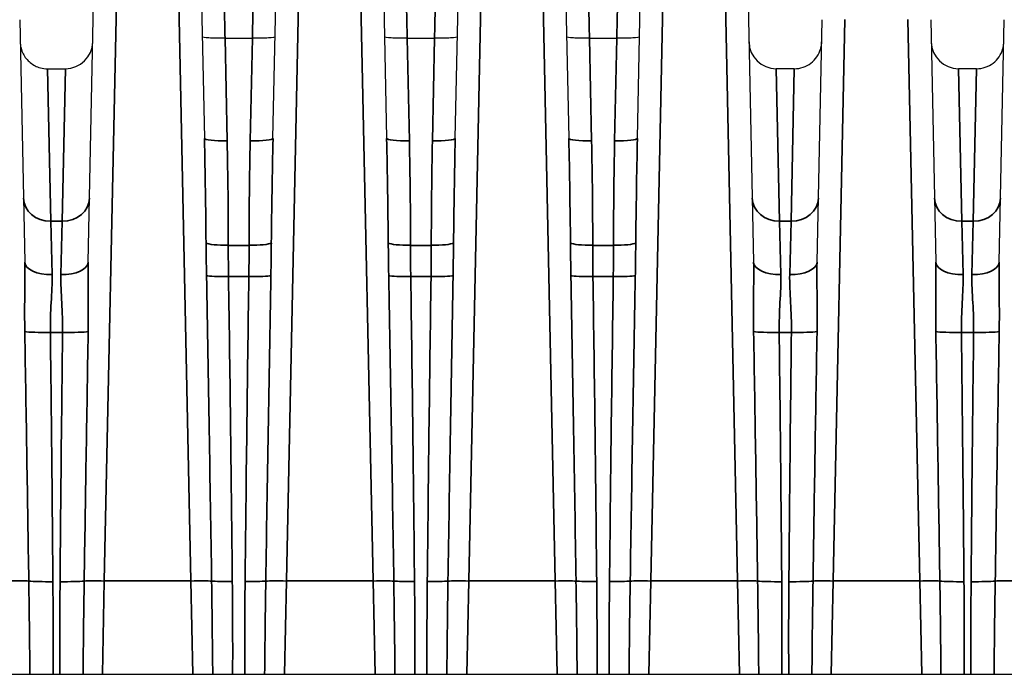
# Model space of a CAD drawing. Header units: millimetres. Extents: x 399 to 6233, y -1870 to 1602.
# Tile 620 of 656: x 5398 to 5420, y 665 to 680. Entities that reach past the tile are written whole.
import ezdxf

# ---------------------------------------------------------------- set-up
doc = ezdxf.new("R2010")
doc.units = ezdxf.units.MM
doc.layers.add('可見 (ISO)', color=7, linetype='Continuous', lineweight=25)
doc.layers.add('窄部可見 (ISO)', color=7, linetype='Continuous', lineweight=35)

msp = doc.modelspace()

# ---------------------------------------------------------------- linework, layer by layer
at = {"layer": '可見 (ISO)'}
for p, q in [((5399.832, 674.367), (5399.951, 680.047)), ((5402.321, 680.047), (5402.383, 677.082)), ((5403.889, 677.082), (5403.951, 680.047)), ((5406.321, 680.047), (5406.383, 677.082)), ((5407.889, 677.082), (5407.951, 680.047)), ((5410.321, 680.047), (5410.383, 677.082)), ((5411.889, 677.082), (5411.951, 680.047)), ((5414.321, 680.047), (5414.44, 674.367)), ((5398.329, 679.685), (5398.44, 674.367)), ((5415.832, 674.367), (5415.944, 679.685)), ((5418.329, 679.685), (5418.44, 674.367)), ((5419.832, 674.367), (5419.944, 679.685)), ((5402.837, 679.279), (5402.836, 679.279)), ((5402.837, 679.279), (5403.436, 679.279)), ((5403.436, 679.279), (5403.436, 679.279)), ((5406.837, 679.279), (5406.836, 679.279)), ((5406.837, 679.279), (5407.436, 679.279)), ((5407.436, 679.279), (5407.436, 679.279)), ((5410.837, 679.279), (5410.836, 679.279)), ((5410.837, 679.279), (5411.436, 679.279)), ((5411.436, 679.279), (5411.436, 679.279)), ((5398.939, 678.609), (5399.334, 678.609)), ((5415.334, 678.609), (5414.939, 678.609)), ((5419.334, 678.609), (5418.939, 678.609)), ((5330.636, 665.322), (5435.136, 665.322))]:
    msp.add_line(p, q, dxfattribs=at)
for centre, start, end in [((5399.334, 679.209), 270, 358.8), ((5414.939, 679.209), 181.2, 270), ((5418.939, 679.209), 181.2, 270)]:
    msp.add_arc(centre, 0.6, start, end, dxfattribs=at)
for points, knots in [([(5398.339, 679.196), (5398.339, 679.173), (5398.341, 679.15), (5398.347, 679.105), (5398.352, 679.082), (5398.368, 679.018), (5398.384, 678.977), (5398.422, 678.901), (5398.445, 678.865), (5398.498, 678.8), (5398.528, 678.77), (5398.593, 678.717), (5398.628, 678.694), (5398.703, 678.656), (5398.742, 678.64), (5398.833, 678.616), (5398.886, 678.609), (5398.939, 678.609)], [0, 0, 0, 0, 0.00692113, 0.00692113, 0.01375081, 0.01375081, 0.02679823, 0.02679823, 0.0393646, 0.0393646, 0.05193098, 0.05193098, 0.06449736, 0.06449736, 0.07706374, 0.07706374, 0.09281981, 0.09281981, 0.09281981, 0.09281981]), ([(5402.836, 679.279), (5402.704, 679.277), (5402.575, 679.278), (5402.483, 679.284), (5402.391, 679.29), (5402.337, 679.299), (5402.336, 679.31)], [0, 0, 0, 0, 0.0003900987, 0.0003900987, 0.0003900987, 0.0007801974, 0.0007801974, 0.0007801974, 0.0007801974]), ([(5403.936, 679.31), (5403.936, 679.299), (5403.881, 679.29), (5403.789, 679.284), (5403.697, 679.278), (5403.568, 679.277), (5403.436, 679.279)], [-0.0000151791, -0.0000151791, -0.0000151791, -0.0000151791, 0.0003786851, 0.0003786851, 0.0003786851, 0.0007725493, 0.0007725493, 0.0007725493, 0.0007725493]), ([(5406.836, 679.279), (5406.704, 679.277), (5406.575, 679.278), (5406.483, 679.284), (5406.391, 679.29), (5406.337, 679.299), (5406.336, 679.31)], [0, 0, 0, 0, 0.0003900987, 0.0003900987, 0.0003900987, 0.0007801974, 0.0007801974, 0.0007801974, 0.0007801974]), ([(5407.936, 679.31), (5407.936, 679.299), (5407.881, 679.29), (5407.789, 679.284), (5407.697, 679.278), (5407.568, 679.277), (5407.436, 679.279)], [-0.0000151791, -0.0000151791, -0.0000151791, -0.0000151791, 0.0003786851, 0.0003786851, 0.0003786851, 0.0007725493, 0.0007725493, 0.0007725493, 0.0007725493]), ([(5410.836, 679.279), (5410.704, 679.277), (5410.575, 679.278), (5410.483, 679.284), (5410.391, 679.29), (5410.337, 679.299), (5410.336, 679.31)], [0, 0, 0, 0, 0.0003900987, 0.0003900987, 0.0003900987, 0.0007801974, 0.0007801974, 0.0007801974, 0.0007801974]), ([(5411.936, 679.31), (5411.936, 679.299), (5411.881, 679.29), (5411.789, 679.284), (5411.697, 679.278), (5411.568, 679.277), (5411.436, 679.279)], [-0.0000151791, -0.0000151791, -0.0000151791, -0.0000151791, 0.0003786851, 0.0003786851, 0.0003786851, 0.0007725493, 0.0007725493, 0.0007725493, 0.0007725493]), ([(5415.334, 678.609), (5415.398, 678.609), (5415.464, 678.619), (5415.587, 678.661), (5415.646, 678.692), (5415.749, 678.771), (5415.795, 678.819), (5415.867, 678.927), (5415.895, 678.988), (5415.919, 679.074), (5415.924, 679.098), (5415.931, 679.147), (5415.933, 679.171), (5415.934, 679.196)], [0, 0, 0, 0, 0.01938058, 0.01938058, 0.03888823, 0.03888823, 0.05839129, 0.05839129, 0.07789451, 0.07789451, 0.08520881, 0.08520881, 0.09263584, 0.09263584, 0.09263584, 0.09263584]), ([(5419.334, 678.609), (5419.398, 678.609), (5419.464, 678.619), (5419.587, 678.661), (5419.646, 678.692), (5419.749, 678.771), (5419.795, 678.819), (5419.867, 678.927), (5419.895, 678.988), (5419.919, 679.074), (5419.924, 679.098), (5419.931, 679.147), (5419.933, 679.171), (5419.934, 679.196)], [0, 0, 0, 0, 0.01938058, 0.01938058, 0.03888823, 0.03888823, 0.05839129, 0.05839129, 0.07789451, 0.07789451, 0.08520881, 0.08520881, 0.09263584, 0.09263584, 0.09263584, 0.09263584])]:
    msp.add_open_spline(points, degree=3, knots=knots, dxfattribs=at)
at = {"layer": '窄部可見 (ISO)'}
for p, q in [((5400.451, 680.054), (5400.186, 667.369)), ((5402.087, 667.369), (5401.821, 680.054)), ((5404.451, 680.054), (5404.186, 667.369)), ((5406.087, 667.369), (5405.821, 680.054)), ((5408.451, 680.054), (5408.186, 667.369)), ((5410.087, 667.369), (5409.821, 680.054)), ((5412.451, 680.054), (5412.186, 667.369)), ((5414.087, 667.369), (5413.821, 680.054)), ((5416.444, 679.691), (5416.186, 667.369)), ((5418.087, 667.369), (5417.829, 679.691)), ((5402.836, 679.279), (5402.883, 677.029)), ((5403.389, 677.029), (5403.436, 679.279)), ((5406.836, 679.279), (5406.883, 677.029)), ((5407.389, 677.029), (5407.436, 679.279)), ((5410.836, 679.279), (5410.883, 677.029)), ((5411.389, 677.029), (5411.436, 679.279)), ((5398.939, 678.609), (5399.01, 675.261)), ((5399.334, 678.609), (5399.262, 675.261)), ((5415.01, 675.261), (5414.939, 678.609)), ((5415.262, 675.261), (5415.334, 678.609)), ((5419.01, 675.261), (5418.939, 678.609)), ((5419.262, 675.261), (5419.334, 678.609)), ((5399.01, 675.261), (5399.262, 675.261)), ((5399.04, 674.091), (5399.01, 675.261)), ((5399.262, 675.261), (5399.232, 674.091)), ((5415.01, 675.261), (5415.262, 675.261)), ((5415.04, 674.091), (5415.01, 675.261)), ((5415.262, 675.261), (5415.232, 674.091)), ((5419.01, 675.261), (5419.262, 675.261)), ((5419.04, 674.091), (5419.01, 675.261)), ((5419.262, 675.261), (5419.232, 674.091)), ((5402.908, 674.734), (5403.364, 674.734)), ((5406.908, 674.734), (5407.364, 674.734)), ((5410.908, 674.734), (5411.364, 674.734)), ((5403.359, 674.051), (5402.913, 674.051)), ((5407.359, 674.051), (5406.913, 674.051)), ((5411.359, 674.051), (5410.913, 674.051)), ((5399.27, 672.824), (5399.002, 672.824)), ((5415.27, 672.824), (5415.002, 672.824)), ((5419.27, 672.824), (5419.002, 672.824)), ((5400.143, 665.322), (5400.186, 667.369)), ((5400.186, 667.369), (5402.087, 667.369)), ((5402.087, 667.369), (5402.13, 665.322)), ((5404.143, 665.322), (5404.186, 667.369)), ((5404.186, 667.369), (5406.087, 667.369)), ((5406.087, 667.369), (5406.13, 665.322)), ((5408.143, 665.322), (5408.186, 667.369)), ((5408.186, 667.369), (5410.087, 667.369)), ((5410.087, 667.369), (5410.13, 665.322)), ((5412.143, 665.322), (5412.186, 667.369)), ((5412.186, 667.369), (5414.087, 667.369)), ((5414.087, 667.369), (5414.13, 665.322)), ((5416.143, 665.322), (5416.186, 667.369)), ((5416.186, 667.369), (5418.087, 667.369)), ((5418.087, 667.369), (5418.13, 665.322)), ((5410.552, 666.652), (5410.552, 666.653))]:
    msp.add_line(p, q, dxfattribs=at)
for centre, major_axis, ratio, start_param, end_param in [((5401.883, 677.1), (0.227, -10.755), 0.04648, 1.352748, 1.568114), ((5402.883, 677.092), (-0.5, -0.01), 0.127043, 0, 1.568135), ((5402.39, 676.456), (-0.122, 7.61), 0.06621, 4.483034, 4.786589), ((5403.883, 676.456), (0.122, 7.61), 0.06621, 1.496596, 1.800152), ((5403.389, 677.092), (0.5, -0.01), 0.127043, 4.71505, 6.283185), ((5404.39, 677.1), (-0.227, -10.755), 0.04648, 4.715072, 4.930437), ((5405.883, 677.1), (0.227, -10.755), 0.04648, 1.352748, 1.568114), ((5406.883, 677.092), (-0.5, -0.01), 0.127043, 0, 1.568135), ((5406.39, 676.456), (-0.122, 7.61), 0.06621, 4.483034, 4.786589), ((5407.883, 676.456), (0.122, 7.61), 0.06621, 1.496596, 1.800152), ((5407.389, 677.092), (0.5, -0.01), 0.127043, 4.71505, 6.283185), ((5408.39, 677.1), (-0.227, -10.755), 0.04648, 4.715072, 4.930437), ((5409.883, 677.1), (0.227, -10.755), 0.04648, 1.352748, 1.568114), ((5410.883, 677.092), (-0.5, -0.01), 0.127043, 0, 1.568135), ((5410.39, 676.456), (-0.122, 7.61), 0.06621, 4.483034, 4.786589), ((5411.883, 676.456), (0.122, 7.61), 0.06621, 1.496596, 1.800152), ((5411.389, 677.092), (0.5, -0.01), 0.127043, 4.71505, 6.283185), ((5412.39, 677.1), (-0.227, -10.755), 0.04648, 4.715072, 4.930437), ((5399.01, 675.784), (-0.6, -0.013), 0.871195, 0, 1.552549), ((5399.262, 675.784), (0.6, -0.013), 0.871195, 4.730636, 6.283185), ((5415.01, 675.784), (-0.6, -0.013), 0.871195, 0, 1.552549), ((5415.262, 675.784), (0.6, -0.013), 0.871195, 4.730636, 6.283185), ((5419.01, 675.784), (-0.6, -0.013), 0.871195, 0, 1.552549), ((5419.262, 675.784), (0.6, -0.013), 0.871195, 4.730636, 6.283185), ((5402.908, 674.798), (-0.5, 0), 0.127071, 0.217019, 1.570724), ((5403.364, 674.798), (0.5, 0), 0.127071, 4.712461, 6.066166), ((5406.908, 674.798), (-0.5, 0), 0.127071, 0.217019, 1.570724), ((5407.364, 674.798), (0.5, 0), 0.127071, 4.712461, 6.066166), ((5410.908, 674.798), (-0.5, 0), 0.127071, 0.217019, 1.570724), ((5411.364, 674.798), (0.5, 0), 0.127071, 4.712461, 6.066166), ((5399.04, 674.38), (-0.6, -0.013), 0.481235, 0, 1.560716), ((5399.232, 674.38), (0.6, -0.013), 0.481235, 4.722469, 6.283185), ((5415.04, 674.38), (-0.6, -0.013), 0.481235, 0, 1.560716), ((5415.232, 674.38), (0.6, -0.013), 0.481235, 4.722469, 6.283185), ((5419.04, 674.38), (-0.6, -0.013), 0.481235, 0, 1.560716), ((5419.232, 674.38), (0.6, -0.013), 0.481235, 4.722469, 6.283185), ((5401.722, 684.794), (0.877, -41.815), 0.011955, 1.140688, 1.311083), ((5402.913, 674.08), (-0.5, -0.007), 0.058752, 0.258778, 1.569937), ((5402.311, 678.031), (-0.504, 29.462), 0.018287, 4.341275, 4.576569), ((5403.962, 678.031), (0.504, 29.462), 0.018287, 1.706616, 1.94191), ((5403.359, 674.08), (0.5, -0.007), 0.058752, 4.713248, 6.024407), ((5404.551, 684.794), (-0.877, -41.815), 0.011955, 4.972102, 5.142498), ((5405.722, 684.794), (0.877, -41.815), 0.011955, 1.140688, 1.311083), ((5406.913, 674.08), (-0.5, -0.007), 0.058752, 0.258778, 1.569937), ((5406.311, 678.031), (-0.504, 29.462), 0.018287, 4.341275, 4.576569), ((5407.962, 678.031), (0.504, 29.462), 0.018287, 1.706616, 1.94191), ((5407.359, 674.08), (0.5, -0.007), 0.058752, 4.713248, 6.024407), ((5408.551, 684.794), (-0.877, -41.815), 0.011955, 4.972102, 5.142498), ((5409.722, 684.794), (0.877, -41.815), 0.011955, 1.140688, 1.311083), ((5410.913, 674.08), (-0.5, -0.007), 0.058752, 0.258778, 1.569937), ((5410.311, 678.031), (-0.504, 29.462), 0.018287, 4.341275, 4.576569), ((5411.962, 678.031), (0.504, 29.462), 0.018287, 1.706616, 1.94191), ((5411.359, 674.08), (0.5, -0.007), 0.058752, 4.713248, 6.024407), ((5412.551, 684.794), (-0.877, -41.815), 0.011955, 4.972102, 5.142498), ((5397.634, 688.978), (0.964, -45.999), 0.010868, 1.081508, 1.212085), ((5399.002, 672.859), (-0.6, -0.007), 0.058754, 0.357898, 1.570091), ((5398.281, 680.191), (-0.533, 32.384), 0.019013, 4.304483, 4.482558), ((5399.991, 680.191), (0.533, 32.384), 0.019013, 1.800628, 1.978702), ((5399.27, 672.859), (0.6, -0.007), 0.058754, 4.713094, 5.925287), ((5400.639, 688.978), (-0.964, -45.999), 0.010868, 5.0711, 5.201678), ((5413.634, 688.978), (0.964, -45.999), 0.010868, 1.081508, 1.212085), ((5415.002, 672.859), (-0.6, -0.007), 0.058754, 0.357898, 1.570091), ((5414.281, 680.191), (-0.533, 32.384), 0.019013, 4.304483, 4.482558), ((5415.991, 680.191), (0.533, 32.384), 0.019013, 1.800628, 1.978702), ((5415.27, 672.859), (0.6, -0.007), 0.058754, 4.713094, 5.925287), ((5416.639, 688.978), (-0.964, -45.999), 0.010868, 5.0711, 5.201678), ((5417.634, 688.978), (0.964, -45.999), 0.010868, 1.081508, 1.212085), ((5419.002, 672.859), (-0.6, -0.007), 0.058754, 0.357898, 1.570091), ((5418.281, 680.191), (-0.533, 32.384), 0.019013, 4.304483, 4.482558), ((5419.991, 680.191), (0.533, 32.384), 0.019013, 1.800628, 1.978702), ((5419.27, 672.859), (0.6, -0.007), 0.058754, 4.713094, 5.925287), ((5420.639, 688.978), (-0.964, -45.999), 0.010868, 5.0711, 5.201678), ((5398.087, 667.351), (0.5, 0.01), 0.034892, 0.488057, 1.570065), ((5399.058, 667.389), (-0.6, -0.005), 0.058756, 0.488652, 1.570312), ((5399.215, 667.389), (0.6, -0.005), 0.058756, 4.712873, 5.794533), ((5400.186, 667.351), (-0.5, 0.01), 0.034892, 4.71312, 5.795128), ((5402.087, 667.351), (-0.5, -0.01), 0.034892, 3.57047, 4.711658), ((5402.996, 667.385), (-0.5, -0.005), 0.058755, 0.429389, 1.570209), ((5403.277, 667.385), (-0.5, 0.005), 0.058755, 1.571384, 2.712203), ((5404.186, 667.351), (-0.5, 0.01), 0.034892, 4.71312, 5.854308), ((5406.087, 667.351), (-0.5, -0.01), 0.034892, 3.57047, 4.711658), ((5406.996, 667.385), (-0.5, -0.005), 0.058755, 0.429389, 1.570209), ((5407.277, 667.385), (-0.5, 0.005), 0.058755, 1.571384, 2.712203), ((5408.186, 667.351), (-0.5, 0.01), 0.034892, 4.71312, 5.854308), ((5410.087, 667.351), (0.5, 0.01), 0.034892, 0.428877, 1.570065), ((5410.996, 667.385), (-0.5, -0.005), 0.058755, 0.429389, 1.570209), ((5411.277, 667.385), (-0.5, 0.005), 0.058755, 1.571384, 2.712203), ((5412.186, 667.351), (0.5, -0.01), 0.034892, 1.571527, 2.712716), ((5414.087, 667.351), (0.5, 0.01), 0.034892, 0.488057, 1.570065), ((5415.058, 667.389), (-0.6, -0.005), 0.058756, 0.488652, 1.570312), ((5415.215, 667.389), (-0.6, 0.005), 0.058756, 1.57128, 2.65294), ((5416.186, 667.351), (0.5, -0.01), 0.034892, 1.571527, 2.653535), ((5418.087, 667.351), (-0.5, -0.01), 0.034892, 3.62965, 4.711658), ((5419.058, 667.389), (0.6, 0.005), 0.058756, 3.630245, 4.711905), ((5419.215, 667.389), (0.6, -0.005), 0.058756, 4.712873, 5.794533), ((5420.186, 667.351), (-0.5, 0.01), 0.034892, 4.71312, 5.795128)]:
    msp.add_ellipse(centre, major_axis=major_axis, ratio=ratio, start_param=start_param, end_param=end_param, dxfattribs=at)
for points, knots in [([(5402.778, 681.77), (5402.786, 681.442), (5402.795, 681.046), (5402.805, 680.614), (5402.815, 680.187), (5402.826, 679.727), (5402.837, 679.279)], [3.9488824, 3.9488824, 3.9488824, 3.9488824, 4.3153451, 4.3153451, 4.3153451, 4.6774824, 4.6774824, 4.6774824, 4.6774824]), ([(5403.436, 679.279), (5403.446, 679.727), (5403.457, 680.187), (5403.467, 680.614), (5403.477, 681.046), (5403.487, 681.442), (5403.495, 681.77)], [4.7472956, 4.7472956, 4.7472956, 4.7472956, 5.1094328, 5.1094328, 5.1094328, 5.4758956, 5.4758956, 5.4758956, 5.4758956]), ([(5406.778, 681.77), (5406.786, 681.442), (5406.795, 681.046), (5406.805, 680.614), (5406.815, 680.187), (5406.826, 679.727), (5406.837, 679.279)], [3.9488824, 3.9488824, 3.9488824, 3.9488824, 4.3153451, 4.3153451, 4.3153451, 4.6774824, 4.6774824, 4.6774824, 4.6774824]), ([(5407.436, 679.279), (5407.446, 679.727), (5407.457, 680.187), (5407.467, 680.614), (5407.477, 681.046), (5407.487, 681.442), (5407.495, 681.77)], [4.7472956, 4.7472956, 4.7472956, 4.7472956, 5.1094328, 5.1094328, 5.1094328, 5.4758956, 5.4758956, 5.4758956, 5.4758956]), ([(5410.778, 681.77), (5410.786, 681.442), (5410.795, 681.046), (5410.805, 680.614), (5410.815, 680.187), (5410.826, 679.727), (5410.837, 679.279)], [3.9488824, 3.9488824, 3.9488824, 3.9488824, 4.3153451, 4.3153451, 4.3153451, 4.6774824, 4.6774824, 4.6774824, 4.6774824]), ([(5411.436, 679.279), (5411.446, 679.727), (5411.457, 680.187), (5411.467, 680.614), (5411.477, 681.046), (5411.487, 681.442), (5411.495, 681.77)], [4.7472956, 4.7472956, 4.7472956, 4.7472956, 5.1094328, 5.1094328, 5.1094328, 5.4758956, 5.4758956, 5.4758956, 5.4758956]), ([(5402.43, 674.066), (5402.428, 674.181), (5402.426, 674.296), (5402.424, 674.412), (5402.423, 674.536), (5402.421, 674.66), (5402.42, 674.784)], [0, 0, 0, 0, 0.0003464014, 0.0003464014, 0.0003464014, 0.0007194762, 0.0007194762, 0.0007194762, 0.0007194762]), ([(5402.908, 674.734), (5402.908, 674.616), (5402.908, 674.498), (5402.909, 674.38), (5402.91, 674.271), (5402.911, 674.161), (5402.913, 674.051)], [0, 0, 0, 0, 0.0003560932, 0.0003560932, 0.0003560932, 0.0006862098, 0.0006862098, 0.0006862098, 0.0006862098]), ([(5403.359, 674.051), (5403.361, 674.161), (5403.362, 674.271), (5403.363, 674.38), (5403.364, 674.498), (5403.364, 674.616), (5403.364, 674.734)], [0, 0, 0, 0, 0.0003301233, 0.0003301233, 0.0003301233, 0.0006862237, 0.0006862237, 0.0006862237, 0.0006862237]), ([(5403.853, 674.784), (5403.851, 674.66), (5403.85, 674.536), (5403.848, 674.412), (5403.847, 674.296), (5403.845, 674.181), (5403.843, 674.066)], [0, 0, 0, 0, 0.0003730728, 0.0003730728, 0.0003730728, 0.0007194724, 0.0007194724, 0.0007194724, 0.0007194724]), ([(5406.43, 674.066), (5406.428, 674.181), (5406.426, 674.296), (5406.424, 674.412), (5406.423, 674.536), (5406.421, 674.66), (5406.42, 674.784)], [0, 0, 0, 0, 0.0003464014, 0.0003464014, 0.0003464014, 0.0007194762, 0.0007194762, 0.0007194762, 0.0007194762]), ([(5406.908, 674.734), (5406.908, 674.616), (5406.908, 674.498), (5406.909, 674.38), (5406.91, 674.271), (5406.911, 674.161), (5406.913, 674.051)], [0, 0, 0, 0, 0.0003560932, 0.0003560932, 0.0003560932, 0.0006862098, 0.0006862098, 0.0006862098, 0.0006862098]), ([(5407.359, 674.051), (5407.361, 674.161), (5407.362, 674.271), (5407.363, 674.38), (5407.364, 674.498), (5407.364, 674.616), (5407.364, 674.734)], [0, 0, 0, 0, 0.0003301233, 0.0003301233, 0.0003301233, 0.0006862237, 0.0006862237, 0.0006862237, 0.0006862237]), ([(5407.853, 674.784), (5407.851, 674.66), (5407.85, 674.536), (5407.848, 674.412), (5407.847, 674.296), (5407.845, 674.181), (5407.843, 674.066)], [0, 0, 0, 0, 0.0003730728, 0.0003730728, 0.0003730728, 0.0007194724, 0.0007194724, 0.0007194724, 0.0007194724]), ([(5410.43, 674.066), (5410.428, 674.181), (5410.426, 674.296), (5410.424, 674.412), (5410.423, 674.536), (5410.421, 674.66), (5410.42, 674.784)], [0, 0, 0, 0, 0.0003464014, 0.0003464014, 0.0003464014, 0.0007194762, 0.0007194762, 0.0007194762, 0.0007194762]), ([(5410.908, 674.734), (5410.908, 674.616), (5410.908, 674.498), (5410.909, 674.38), (5410.91, 674.271), (5410.911, 674.161), (5410.913, 674.051)], [0, 0, 0, 0, 0.0003560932, 0.0003560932, 0.0003560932, 0.0006862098, 0.0006862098, 0.0006862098, 0.0006862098]), ([(5411.359, 674.051), (5411.361, 674.161), (5411.362, 674.271), (5411.363, 674.38), (5411.364, 674.498), (5411.364, 674.616), (5411.364, 674.734)], [0, 0, 0, 0, 0.0003301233, 0.0003301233, 0.0003301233, 0.0006862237, 0.0006862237, 0.0006862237, 0.0006862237]), ([(5411.853, 674.784), (5411.851, 674.66), (5411.85, 674.536), (5411.848, 674.412), (5411.847, 674.296), (5411.845, 674.181), (5411.843, 674.066)], [0, 0, 0, 0, 0.0003730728, 0.0003730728, 0.0003730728, 0.0007194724, 0.0007194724, 0.0007194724, 0.0007194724]), ([(5398.44, 672.84), (5398.436, 673.098), (5398.437, 673.355), (5398.439, 673.61), (5398.439, 673.616), (5398.439, 673.622), (5398.439, 673.629), (5398.442, 673.877), (5398.445, 674.124), (5398.44, 674.367)], [0, 0, 0, 0, 0.000774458, 0.000774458, 0.000774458, 0.000793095, 0.000793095, 0.000793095, 0.001548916, 0.001548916, 0.001548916, 0.001548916]), ([(5399.832, 674.367), (5399.827, 674.123), (5399.831, 673.874), (5399.833, 673.624), (5399.833, 673.619), (5399.833, 673.614), (5399.833, 673.609), (5399.835, 673.354), (5399.836, 673.098), (5399.832, 672.84)], [0, 0, 0, 0, 0.000759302, 0.000759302, 0.000759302, 0.000774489, 0.000774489, 0.000774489, 0.001548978, 0.001548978, 0.001548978, 0.001548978]), ([(5414.44, 672.84), (5414.436, 673.098), (5414.437, 673.355), (5414.439, 673.61), (5414.439, 673.616), (5414.439, 673.622), (5414.439, 673.629), (5414.442, 673.877), (5414.445, 674.124), (5414.44, 674.367)], [0, 0, 0, 0, 0.000774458, 0.000774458, 0.000774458, 0.000793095, 0.000793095, 0.000793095, 0.001548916, 0.001548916, 0.001548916, 0.001548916]), ([(5415.832, 674.367), (5415.827, 674.123), (5415.831, 673.874), (5415.833, 673.624), (5415.833, 673.619), (5415.833, 673.614), (5415.833, 673.609), (5415.835, 673.354), (5415.836, 673.098), (5415.832, 672.84)], [0, 0, 0, 0, 0.000759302, 0.000759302, 0.000759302, 0.000774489, 0.000774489, 0.000774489, 0.001548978, 0.001548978, 0.001548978, 0.001548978]), ([(5418.44, 672.84), (5418.436, 673.098), (5418.437, 673.355), (5418.439, 673.61), (5418.439, 673.616), (5418.439, 673.622), (5418.439, 673.629), (5418.442, 673.877), (5418.445, 674.124), (5418.44, 674.367)], [0, 0, 0, 0, 0.000774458, 0.000774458, 0.000774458, 0.000793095, 0.000793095, 0.000793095, 0.001548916, 0.001548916, 0.001548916, 0.001548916]), ([(5419.832, 674.367), (5419.827, 674.123), (5419.831, 673.874), (5419.833, 673.624), (5419.833, 673.619), (5419.833, 673.614), (5419.833, 673.609), (5419.835, 673.354), (5419.836, 673.098), (5419.832, 672.84)], [0, 0, 0, 0, 0.000759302, 0.000759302, 0.000759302, 0.000774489, 0.000774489, 0.000774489, 0.001548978, 0.001548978, 0.001548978, 0.001548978]), ([(5399.04, 674.091), (5399.045, 673.895), (5399.031, 673.692), (5399.008, 673.267), (5398.999, 673.046), (5399.002, 672.824)], [0, 0, 0, 0, 0.000661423, 0.000661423, 0.001322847, 0.001322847, 0.001322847, 0.001322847]), ([(5399.27, 672.824), (5399.273, 673.047), (5399.264, 673.264), (5399.241, 673.688), (5399.228, 673.896), (5399.232, 674.091)], [0, 0, 0, 0, 0.000661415, 0.000661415, 0.001322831, 0.001322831, 0.001322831, 0.001322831]), ([(5415.04, 674.091), (5415.045, 673.895), (5415.031, 673.692), (5415.008, 673.267), (5414.999, 673.046), (5415.002, 672.824)], [0, 0, 0, 0, 0.000661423, 0.000661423, 0.001322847, 0.001322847, 0.001322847, 0.001322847]), ([(5415.27, 672.824), (5415.273, 673.047), (5415.264, 673.264), (5415.241, 673.688), (5415.228, 673.896), (5415.232, 674.091)], [0, 0, 0, 0, 0.000661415, 0.000661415, 0.001322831, 0.001322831, 0.001322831, 0.001322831]), ([(5419.04, 674.091), (5419.045, 673.895), (5419.031, 673.692), (5419.008, 673.267), (5418.999, 673.046), (5419.002, 672.824)], [0, 0, 0, 0, 0.000661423, 0.000661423, 0.001322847, 0.001322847, 0.001322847, 0.001322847]), ([(5419.27, 672.824), (5419.273, 673.047), (5419.264, 673.264), (5419.241, 673.688), (5419.228, 673.896), (5419.232, 674.091)], [0, 0, 0, 0, 0.000661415, 0.000661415, 0.001322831, 0.001322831, 0.001322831, 0.001322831]), ([(5398.553, 665.322), (5398.55, 665.641), (5398.547, 665.96), (5398.543, 666.28), (5398.539, 666.643), (5398.534, 667.006), (5398.528, 667.368)], [0.000041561, 0.000041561, 0.000041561, 0.000041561, 0.001000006, 0.001000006, 0.001000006, 0.00208995, 0.00208995, 0.00208995, 0.00208995]), ([(5399.744, 667.368), (5399.739, 667.036), (5399.735, 666.703), (5399.73, 666.369), (5399.726, 666.02), (5399.723, 665.671), (5399.72, 665.322)], [0, 0, 0, 0, 0.001000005, 0.001000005, 0.001000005, 0.002048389, 0.002048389, 0.002048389, 0.002048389]), ([(5402.566, 665.322), (5402.564, 665.641), (5402.56, 665.96), (5402.556, 666.28), (5402.552, 666.642), (5402.547, 667.005), (5402.541, 667.368)], [0.000041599, 0.000041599, 0.000041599, 0.000041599, 0.001000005, 0.001000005, 0.001000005, 0.002089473, 0.002089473, 0.002089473, 0.002089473]), ([(5403.731, 667.368), (5403.726, 667.035), (5403.721, 666.702), (5403.717, 666.369), (5403.713, 666.02), (5403.709, 665.671), (5403.706, 665.322)], [0, 0, 0, 0, 0.001000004, 0.001000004, 0.001000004, 0.002047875, 0.002047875, 0.002047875, 0.002047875]), ([(5406.566, 665.322), (5406.564, 665.641), (5406.56, 665.96), (5406.556, 666.28), (5406.552, 666.642), (5406.547, 667.005), (5406.541, 667.368)], [0.000041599, 0.000041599, 0.000041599, 0.000041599, 0.001000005, 0.001000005, 0.001000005, 0.002089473, 0.002089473, 0.002089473, 0.002089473]), ([(5407.731, 667.368), (5407.726, 667.035), (5407.721, 666.702), (5407.717, 666.369), (5407.713, 666.02), (5407.709, 665.671), (5407.706, 665.322)], [0, 0, 0, 0, 0.001000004, 0.001000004, 0.001000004, 0.002047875, 0.002047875, 0.002047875, 0.002047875]), ([(5410.566, 665.322), (5410.564, 665.641), (5410.56, 665.96), (5410.556, 666.28), (5410.552, 666.642), (5410.547, 667.005), (5410.541, 667.368)], [0.000041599, 0.000041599, 0.000041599, 0.000041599, 0.001000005, 0.001000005, 0.001000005, 0.002089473, 0.002089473, 0.002089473, 0.002089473]), ([(5411.731, 667.368), (5411.726, 667.035), (5411.721, 666.702), (5411.717, 666.369), (5411.713, 666.02), (5411.709, 665.671), (5411.706, 665.322)], [0, 0, 0, 0, 0.001000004, 0.001000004, 0.001000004, 0.002047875, 0.002047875, 0.002047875, 0.002047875]), ([(5414.553, 665.322), (5414.55, 665.641), (5414.547, 665.96), (5414.543, 666.28), (5414.539, 666.643), (5414.534, 667.006), (5414.528, 667.368)], [0.000041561, 0.000041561, 0.000041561, 0.000041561, 0.001000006, 0.001000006, 0.001000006, 0.00208995, 0.00208995, 0.00208995, 0.00208995]), ([(5415.744, 667.368), (5415.739, 667.036), (5415.735, 666.703), (5415.73, 666.369), (5415.726, 666.02), (5415.723, 665.671), (5415.72, 665.322)], [0, 0, 0, 0, 0.001000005, 0.001000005, 0.001000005, 0.002048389, 0.002048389, 0.002048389, 0.002048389]), ([(5418.553, 665.322), (5418.55, 665.641), (5418.547, 665.96), (5418.543, 666.28), (5418.539, 666.643), (5418.534, 667.006), (5418.528, 667.368)], [0.000041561, 0.000041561, 0.000041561, 0.000041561, 0.001000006, 0.001000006, 0.001000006, 0.00208995, 0.00208995, 0.00208995, 0.00208995]), ([(5419.744, 667.368), (5419.739, 667.036), (5419.735, 666.703), (5419.73, 666.369), (5419.726, 666.02), (5419.723, 665.671), (5419.72, 665.322)], [0, 0, 0, 0, 0.001000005, 0.001000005, 0.001000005, 0.002048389, 0.002048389, 0.002048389, 0.002048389])]:
    msp.add_open_spline(points, degree=3, knots=knots, dxfattribs=at)
for points in [[(5399.058, 667.354), (5399.063, 666.677), (5399.065, 665.999), (5399.06, 665.322)], [(5399.212, 665.322), (5399.207, 665.999), (5399.209, 666.677), (5399.215, 667.354)], [(5402.996, 667.355), (5403.003, 666.677), (5403.006, 666), (5403.003, 665.322)], [(5403.269, 665.322), (5403.267, 666), (5403.27, 666.677), (5403.277, 667.355)], [(5406.996, 667.355), (5407.003, 666.677), (5407.006, 666), (5407.003, 665.322)], [(5407.269, 665.322), (5407.267, 666), (5407.27, 666.677), (5407.277, 667.355)], [(5410.996, 667.355), (5411.003, 666.677), (5411.006, 666), (5411.003, 665.322)], [(5411.269, 665.322), (5411.267, 666), (5411.27, 666.677), (5411.277, 667.355)], [(5415.058, 667.354), (5415.063, 666.677), (5415.065, 665.999), (5415.06, 665.322)], [(5415.212, 665.322), (5415.207, 665.999), (5415.209, 666.677), (5415.215, 667.354)], [(5419.058, 667.354), (5419.063, 666.677), (5419.065, 665.999), (5419.06, 665.322)], [(5419.212, 665.322), (5419.207, 665.999), (5419.209, 666.677), (5419.215, 667.354)]]:
    msp.add_open_spline(points, degree=3, dxfattribs=at)

doc.saveas('drawing.dxf')
